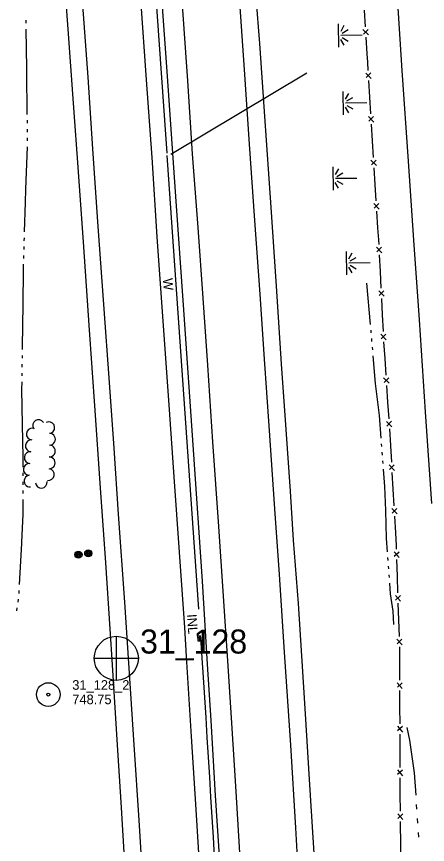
# Model space of a CAD drawing. Extents: x 589250 to 1188077, y 162953 to 363065.
# Drawn here: x 594088 to 594345, y 171341 to 171858 of the extents above; entities that cross this region are included whole.
import ezdxf

# ---------------------------------------------------------------- set-up
doc = ezdxf.new("R2010")
doc.units = 0
for name, color, linetype in [('E_DRN', 7, 'Continuous'), ('E_DRN_Pipe', 7, 'Continuous'), ('E_DRN_SS_UG', 7, 'Continuous'), ('E_DRN_Text', 7, 'Continuous'), ('E_FEN_P', 7, 'Continuous'), ('E_LAND_TreeLine_P', 7, 'Continuous'), ('E_MAP_PassPoints', 7, 'Continuous'), ('E_MAP_PhotoCenter', 7, 'Continuous'), ('E_MISCPROP', 7, 'Continuous'), ('E_RDWY', 7, 'Continuous'), ('E_RDWY_Gravel', 7, 'Continuous'), ('E_WAL', 7, 'Continuous'), ('E_WAL_Text', 7, 'Continuous'), ('E_WTR_FlowLine', 7, 'Continuous'), ('E_WTR_Wetland', 7, 'Continuous')]:
    doc.layers.add(name, color=color, linetype=linetype)

# ---------------------------------------------------------------- blocks, each defined once
blk = doc.blocks.new('POINT_DISPLAY')
blk.add_line((0, 0), (0, 0))

msp = doc.modelspace()

# ---------------------------------------------------------------- linework, layer by layer
at = {"layer": 'E_DRN'}
for p, q in [((594203.35, 171471.5), (594201.36, 171471.35)), ((594201.36, 171471.35), (594201.58, 171468.36)), ((594203.43, 171470.5), (594201.43, 171470.35)), ((594203.5, 171469.51), (594201.51, 171469.36)), ((594201.58, 171468.36), (594203.58, 171468.51)), ((594202.36, 171471.43), (594202.58, 171468.43)), ((594203.58, 171468.51), (594203.35, 171471.5))]:
    msp.add_line(p, q, dxfattribs=at)
at = {"layer": 'E_DRN_Pipe'}
msp.add_line((594182.36, 171772.78), (594158.19, 172120.12), dxfattribs=at)
msp.add_arc((581015.2, 170570.62), 13218.84, 0.44635, 3.902677, dxfattribs=at)
msp.add_arc((581015.2, 170570.62), 13218.84, 0.44635, 3.902677, dxfattribs=at)
at = {"layer": 'E_DRN_SS_UG'}
for p, q in [((594184.8, 171772.25), (594269.72, 171822.98)), ((594202.17, 171488.09), (594182.46, 171771.31))]:
    msp.add_line(p, q, dxfattribs=at)
at = {"layer": 'E_FEN_P'}
for p, q in [((594305.48, 171862.04), (594306.14, 171851.67)), ((594304.79, 171849.98), (594308.16, 171846.56)), ((594307.94, 171850.01), (594305.04, 171847.1)), ((594306.55, 171845.24), (594307.21, 171834.87)), ((594307.21, 171834.87), (594307.55, 171829.62)), ((594307.55, 171829.62), (594307.86, 171824.49)), ((594306.5, 171822.81), (594309.87, 171819.39)), ((594309.66, 171822.83), (594306.74, 171819.93)), ((594308.25, 171818.07), (594308.87, 171807.69)), ((594308.87, 171807.69), (594309.5, 171797.32)), ((594308.15, 171795.63), (594311.51, 171792.21)), ((594311.3, 171795.66), (594308.39, 171792.75)), ((594309.89, 171790.89), (594310.52, 171780.52)), ((594310.52, 171780.52), (594311.15, 171770.14)), ((594309.79, 171768.45), (594313.16, 171765.03)), ((594312.95, 171768.48), (594310.03, 171765.57)), ((594311.54, 171763.72), (594312.21, 171753.34)), ((594312.21, 171753.34), (594312.89, 171742.97)), ((594311.54, 171741.28), (594314.92, 171737.87)), ((594314.69, 171741.32), (594311.79, 171738.4)), ((594313.3, 171736.55), (594313.97, 171726.17)), ((594313.97, 171726.17), (594314.47, 171718.61)), ((594314.47, 171718.61), (594314.61, 171715.8)), ((594313.23, 171714.13), (594316.57, 171710.67)), ((594316.39, 171714.12), (594313.45, 171711.24)), ((594314.93, 171709.37), (594315.46, 171698.99)), ((594315.46, 171698.99), (594315.98, 171688.6)), ((594314.61, 171686.93), (594317.94, 171683.48)), ((594317.77, 171686.93), (594314.82, 171684.05)), ((594316.31, 171682.18), (594316.83, 171671.8)), ((594316.83, 171671.8), (594317.36, 171661.41)), ((594315.98, 171659.74), (594319.31, 171656.28)), ((594319.14, 171659.74), (594316.19, 171656.86)), ((594317.69, 171654.99), (594318.38, 171644.61)), ((594318.38, 171644.61), (594319.06, 171634.24)), ((594317.71, 171632.55), (594321.1, 171629.14)), ((594320.87, 171632.59), (594317.97, 171629.67)), ((594319.48, 171627.82), (594320.17, 171617.45)), ((594320.17, 171617.45), (594320.85, 171607.07)), ((594319.5, 171605.38), (594322.89, 171601.97)), ((594322.66, 171605.42), (594319.76, 171602.5)), ((594321.28, 171600.65), (594321.96, 171590.28)), ((594321.96, 171590.28), (594321.97, 171590.15)), ((594321.97, 171590.15), (594322.55, 171579.9)), ((594321.19, 171578.22), (594324.54, 171574.78)), ((594324.35, 171578.23), (594321.42, 171575.34)), ((594322.92, 171573.47), (594323.51, 171563.1)), ((594323.51, 171563.1), (594324.1, 171552.72)), ((594322.74, 171551.04), (594326.09, 171547.6)), ((594325.9, 171551.05), (594322.97, 171548.15)), ((594324.47, 171546.29), (594325.06, 171535.91)), ((594325.06, 171535.91), (594325.52, 171527.96)), ((594325.52, 171527.96), (594325.59, 171525.53)), ((594324.19, 171523.89), (594327.45, 171520.37)), ((594327.34, 171523.82), (594324.35, 171521)), ((594325.8, 171519.1), (594326.13, 171508.71)), ((594326.13, 171508.71), (594326.46, 171498.32)), ((594325.05, 171496.67), (594328.32, 171493.15)), ((594328.21, 171496.61), (594325.21, 171493.79)), ((594326.66, 171491.89), (594326.99, 171481.5)), ((594326.99, 171481.5), (594327.33, 171471.11)), ((594325.92, 171469.46), (594329.19, 171465.94)), ((594329.08, 171469.4), (594326.08, 171466.57)), ((594327.53, 171464.67), (594327.6, 171462.41)), ((594327.6, 171462.41), (594327.63, 171454.28)), ((594327.63, 171454.28), (594327.66, 171443.88)), ((594326.21, 171442.28), (594329.37, 171438.67)), ((594329.36, 171442.12), (594326.28, 171439.39)), ((594327.68, 171437.45), (594327.71, 171427.05)), ((594327.71, 171427.05), (594327.75, 171416.66)), ((594326.3, 171415.05), (594329.46, 171411.44)), ((594329.45, 171414.9), (594326.37, 171412.16)), ((594327.77, 171410.22), (594327.8, 171399.83)), ((594327.8, 171399.83), (594327.79, 171389.4)), ((594326.33, 171387.8), (594329.49, 171384.16)), ((594329.49, 171387.63), (594326.4, 171384.9)), ((594327.79, 171382.95), (594327.79, 171382.6)), ((594327.79, 171382.6), (594327.88, 171372.52)), ((594327.88, 171372.52), (594327.97, 171362.1)), ((594326.52, 171360.48), (594329.71, 171356.88)), ((594329.68, 171360.34), (594326.61, 171357.58)), ((594328.02, 171355.64), (594328.06, 171350.79)), ((594328.06, 171350.79), (594328.15, 171345.22)), ((594328.15, 171345.22), (594328.31, 171334.79))]:
    msp.add_line(p, q, dxfattribs=at)
at = {"layer": 'E_LAND_TreeLine_P'}
for centre, start, end in [((594102.11, 171602.78), 32.9929, 212.9929), ((594108.42, 171601.47), 297.0868, 117.0868), ((594098.09, 171597.47), 84.9942, 264.9942), ((594108.89, 171594.24), 269.3984, 89.3984), ((594097.45, 171590.13), 84.9942, 264.9942), ((594096.82, 171582.79), 85.3273, 265.3273), ((594108.81, 171586.87), 269.3984, 89.3984), ((594108.74, 171579.5), 269.3984, 89.3984), ((594096.22, 171575.45), 85.3273, 265.3273), ((594108.17, 171572.18), 261.7755, 81.7755), ((594096.7, 171568.11), 94.6073, 274.6073), ((594103.79, 171567.44), 185.2853, 5.2853)]:
    msp.add_arc(centre, 3.68, start, end, dxfattribs=at)
at = {"layer": 'E_MAP_PassPoints'}
for radius in [7.38, 7.38, 0.945, 0.945]:
    msp.add_circle((594108.12, 171434.87), radius, dxfattribs=at)
at = {"layer": 'E_MAP_PhotoCenter'}
for p, q in [((594150.58, 171471.31), (594150.52, 171443.9)), ((594150.58, 171471.31), (594150.52, 171443.9)), ((594136.9, 171457.5), (594164.35, 171457.49)), ((594136.9, 171457.5), (594164.35, 171457.49))]:
    msp.add_line(p, q, dxfattribs=at)
msp.add_circle((594150.63, 171457.51), 13.78, dxfattribs=at)
msp.add_circle((594150.63, 171457.51), 13.78, dxfattribs=at)
at = {"layer": 'E_MISCPROP'}
for centre, radius in [((594126.96, 171522.18), 2.23), ((594133.11, 171523.03), 2.23), ((594133.11, 171523.03), 1.67), ((594133.11, 171523.03), 1.12), ((594126.96, 171522.18), 1.67), ((594126.96, 171522.18), 1.12), ((594126.96, 171522.18), 0.558), ((594133.11, 171523.03), 0.558)]:
    msp.add_circle(centre, radius, dxfattribs=at)
at = {"layer": 'E_RDWY'}
for p, q in [((594326.08, 171871.98), (594329.12, 171824.32)), ((594129.49, 171865.2), (594132.75, 171820.3)), ((594165.82, 171869.1), (594169.37, 171818.5)), ((594191.51, 171868.16), (594195.05, 171818.04)), ((594227.4, 171870.17), (594230.69, 171821.95)), ((594329.12, 171824.32), (594332.99, 171767.73)), ((594132.75, 171820.3), (594135.77, 171775.4)), ((594230.69, 171821.95), (594233.7, 171778.47)), ((594169.37, 171818.5), (594172.91, 171770.03)), ((594195.05, 171818.04), (594198.08, 171772.42)), ((594233.7, 171778.47), (594236.99, 171730.72)), ((594135.77, 171775.4), (594139.07, 171726.93)), ((594198.08, 171772.42), (594201.59, 171726.33)), ((594172.91, 171770.03), (594175.97, 171720.61)), ((594332.99, 171767.73), (594336.42, 171718.58)), ((594236.99, 171730.72), (594240.26, 171684.87)), ((594139.07, 171726.93), (594142.33, 171681.32)), ((594201.59, 171726.33), (594204.61, 171682.38)), ((594175.97, 171720.61), (594179.78, 171667.87)), ((594336.42, 171718.58), (594339.85, 171668.73)), ((594240.26, 171684.87), (594243, 171644.24)), ((594142.33, 171681.32), (594146.4, 171626.68)), ((594204.61, 171682.38), (594207.6, 171640.57)), ((594339.85, 171668.73), (594343.73, 171611.4)), ((594179.78, 171667.87), (594183.32, 171618.7)), ((594243, 171644.24), (594246, 171602.67)), ((594207.6, 171640.57), (594210.66, 171592.58)), ((594146.4, 171626.68), (594149.12, 171588.67)), ((594183.32, 171618.7), (594186.61, 171570.71)), ((594343.73, 171611.4), (594347.6, 171554.06)), ((594246, 171602.67), (594249.56, 171550.88)), ((594210.66, 171592.58), (594214.46, 171539.84)), ((594149.12, 171588.67), (594151.87, 171547.57)), ((594186.61, 171570.71), (594189.89, 171523.67)), ((594249.56, 171550.88), (594252.31, 171509.78)), ((594151.87, 171547.57), (594155.7, 171492.45)), ((594214.46, 171539.84), (594217.47, 171496.36)), ((594189.89, 171523.67), (594193.17, 171476.63)), ((594252.31, 171509.78), (594255.61, 171461.31)), ((594217.47, 171496.36), (594220.22, 171455.98)), ((594155.7, 171492.45), (594158.19, 171454.44)), ((594193.17, 171476.63), (594194.28, 171458.57)), ((594194.28, 171458.57), (594197.46, 171408.69)), ((594255.61, 171461.31), (594259.41, 171403.26)), ((594158.19, 171454.44), (594161.68, 171403.44)), ((594220.22, 171455.98), (594222.33, 171420.25)), ((594222.33, 171420.25), (594225.27, 171374.27)), ((594197.46, 171408.69), (594200.4, 171363.16)), ((594161.68, 171403.44), (594164.63, 171356.57)), ((594259.41, 171403.26), (594262.61, 171351.67)), ((594225.27, 171374.27), (594228.47, 171322.24)), ((594200.4, 171363.16), (594203.61, 171308.2)), ((594164.63, 171356.57), (594167.83, 171304.09)), ((594262.61, 171351.67), (594265.6, 171296.5))]:
    msp.add_line(p, q, dxfattribs=at)
at = {"layer": 'E_RDWY_Gravel'}
for p, q in [((594117.13, 171897), (594120.26, 171850.11)), ((594235.77, 171898.62), (594240.06, 171841.22)), ((594120.26, 171850.11), (594123.64, 171804.03)), ((594240.06, 171841.22), (594243.47, 171792.72)), ((594123.64, 171804.03), (594126.73, 171761.18)), ((594243.47, 171792.72), (594246.9, 171742.05)), ((594126.73, 171761.18), (594130.12, 171714.29)), ((594246.9, 171742.05), (594250.61, 171689.77)), ((594130.12, 171714.29), (594133.53, 171665.52)), ((594250.61, 171689.77), (594253.75, 171641.27)), ((594133.53, 171665.52), (594137.25, 171612.16)), ((594253.75, 171641.27), (594256.55, 171600.3)), ((594137.25, 171612.16), (594140.36, 171566.89)), ((594256.55, 171600.3), (594259.33, 171561.77)), ((594140.36, 171566.89), (594143.78, 171517.03)), ((594259.33, 171561.77), (594261.22, 171531.31)), ((594261.22, 171531.31), (594264.28, 171491.7)), ((594143.78, 171517.03), (594146.59, 171475.8)), ((594264.28, 171491.7), (594266.47, 171459.09)), ((594146.59, 171475.8), (594148.14, 171453.43)), ((594266.47, 171459.09), (594268.5, 171426.2)), ((594148.14, 171453.43), (594150.79, 171410.01)), ((594268.5, 171426.2), (594271.45, 171378.43)), ((594150.79, 171410.01), (594153.72, 171364.48)), ((594271.45, 171378.43), (594274.64, 171327.52)), ((594153.72, 171364.48), (594156.69, 171314.24))]:
    msp.add_line(p, q, dxfattribs=at)
at = {"layer": 'E_WAL'}
for p, q in [((594176.63, 171900.39), (594182.22, 171823.72)), ((594182.22, 171823.72), (594187.52, 171745.75)), ((594187.52, 171745.75), (594192.64, 171674.95)), ((594192.64, 171674.95), (594198.71, 171587.57)), ((594198.71, 171587.57), (594204.35, 171505.69)), ((594204.35, 171505.69), (594207.43, 171453.82)), ((594207.43, 171453.82), (594209.81, 171418.59)), ((594209.81, 171418.59), (594212.49, 171371.94)), ((594212.49, 171371.94), (594215.14, 171330.8))]:
    msp.add_line(p, q, dxfattribs=at)
at = {"layer": 'E_WTR_FlowLine'}
for p, q in [((594093.99, 171855.73), (594094.03, 171853.89)), ((594094.09, 171850.22), (594094.53, 171825.6)), ((594094.53, 171825.6), (594094.55, 171823.62)), ((594094.55, 171823.62), (594094.79, 171797.01)), ((594094.83, 171793.34), (594094.85, 171791.51)), ((594094.88, 171787.84), (594094.9, 171786)), ((594094.93, 171782.33), (594094.95, 171780.5)), ((594094.86, 171776.83), (594093.95, 171750.24)), ((594093.95, 171750.24), (594093.66, 171742.02)), ((594093.66, 171742.02), (594093.1, 171723.64)), ((594092.98, 171719.97), (594092.93, 171718.14)), ((594092.81, 171714.47), (594092.76, 171712.64)), ((594092.64, 171708.97), (594092.59, 171707.14)), ((594092.4, 171701.21), (594092.17, 171676.86)), ((594092.47, 171703.47), (594092.4, 171701.21)), ((594307.07, 171691.64), (594309.3, 171665.91)), ((594092.17, 171676.86), (594092.07, 171666.61)), ((594092.07, 171666.61), (594091.82, 171650.26)), ((594309.6, 171662.36), (594309.76, 171660.59)), ((594310.06, 171657.04), (594310.22, 171655.27)), ((594310.53, 171651.72), (594310.68, 171649.95)), ((594091.77, 171646.59), (594091.74, 171644.75)), ((594310.99, 171646.4), (594312.48, 171629.1)), ((594091.69, 171641.08), (594091.66, 171639.25)), ((594091.61, 171635.58), (594091.58, 171633.74)), ((594091.53, 171630.07), (594091.46, 171625.47)), ((594312.48, 171629.1), (594313.49, 171620.7)), ((594091.46, 171625.47), (594091.83, 171603.47)), ((594313.49, 171620.7), (594314.9, 171609)), ((594314.9, 171609), (594315.97, 171595.01)), ((594091.83, 171603.47), (594092.17, 171583.04)), ((594316.24, 171591.45), (594316.38, 171589.68)), ((594316.65, 171586.13), (594316.78, 171584.35)), ((594092.17, 171583.04), (594092.17, 171576.86)), ((594317.06, 171580.8), (594317.19, 171579.03)), ((594092.17, 171573.19), (594092.17, 171571.36)), ((594317.46, 171575.47), (594318.28, 171564.7)), ((594092.17, 171567.69), (594092.17, 171565.85)), ((594092.17, 171562.18), (594092.17, 171560.35)), ((594318.28, 171564.7), (594318.77, 171549.69)), ((594092.17, 171556.68), (594092.17, 171547.46)), ((594092.17, 171547.46), (594091.4, 171530.09)), ((594318.77, 171549.69), (594319.32, 171532.3)), ((594091.36, 171529.17), (594090.01, 171503.52)), ((594091.4, 171530.09), (594091.36, 171529.17)), ((594319.32, 171532.3), (594319.94, 171523.9)), ((594320.21, 171520.35), (594320.34, 171518.57)), ((594320.6, 171515.02), (594320.73, 171513.25)), ((594320.99, 171509.7), (594321.12, 171507.92)), ((594321.38, 171504.37), (594321.88, 171497.67)), ((594089.81, 171499.86), (594089.72, 171498.02)), ((594089.26, 171494.38), (594089.02, 171492.56)), ((594321.88, 171497.67), (594323.46, 171486.89)), ((594088.52, 171488.93), (594088.28, 171487.11)), ((594323.46, 171486.89), (594323.91, 171478.69)), ((594333.98, 171406.31), (594332.46, 171414.28)), ((594337.05, 171385.93), (594333.98, 171406.31)), ((594337.94, 171372.18), (594337.05, 171385.93)), ((594338.52, 171363.4), (594338.33, 171366.33)), ((594339.09, 171354.63), (594338.9, 171357.55)), ((594339.66, 171345.85), (594339.47, 171348.78))]:
    msp.add_line(p, q, dxfattribs=at)
at = {"layer": 'E_WTR_Wetland'}
for p, q in [((594289.34, 171853.61), (594289.48, 171839.05)), ((594292.87, 171852.39), (594290.85, 171848.75)), ((594291.78, 171847.68), (594295.55, 171849.88)), ((594304.24, 171846.44), (594291.03, 171846.32)), ((594291.8, 171844.92), (594295.61, 171842.79)), ((594292.98, 171840.22), (594290.9, 171843.82)), ((594292.25, 171811.32), (594292.39, 171796.76)), ((594295.79, 171810.11), (594293.76, 171806.46)), ((594307.15, 171804.15), (594293.95, 171804.03)), ((594294.69, 171805.39), (594298.46, 171807.59)), ((594295.9, 171797.93), (594293.81, 171801.54)), ((594294.72, 171802.63), (594298.52, 171800.5)), ((594285.95, 171764.24), (594286.09, 171749.68)), ((594289.48, 171763.03), (594287.46, 171759.38)), ((594300.85, 171757.07), (594287.64, 171756.95)), ((594288.39, 171758.31), (594292.16, 171760.51)), ((594289.59, 171750.85), (594287.51, 171754.46)), ((594288.41, 171755.55), (594292.22, 171753.42)), ((594294.3, 171711.49), (594294.43, 171696.93)), ((594297.83, 171710.28), (594295.8, 171706.63)), ((594296.73, 171705.56), (594300.5, 171707.76)), ((594297.94, 171698.1), (594295.85, 171701.71)), ((594309.19, 171704.32), (594295.99, 171704.2)), ((594296.76, 171702.8), (594300.56, 171700.67))]:
    msp.add_line(p, q, dxfattribs=at)

# ---------------------------------------------------------------- block references
at = {"layer": 'E_WTR_Wetland', "rotation": 89.47830104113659}
for p in [(594289.41, 171846.77), (594289.41, 171846.28), (594289.41, 171846.22), (594291.03, 171846.32), (594292.29, 171846.33), (594292.32, 171804.48), (594292.32, 171803.99), (594292.32, 171803.93), (594293.95, 171804.03), (594295.2, 171804.04), (594286.02, 171757.4), (594286.02, 171756.91), (594286.02, 171756.85), (594287.64, 171756.95), (594288.9, 171756.96), (594294.36, 171704.65), (594294.36, 171704.16), (594294.36, 171704.1), (594295.99, 171704.2), (594297.25, 171704.21)]:
    msp.add_blockref('POINT_DISPLAY', p, dxfattribs=at)

# ---------------------------------------------------------------- texts
at = {"layer": 'E_DRN_Text'}
msp.add_text('INL', height=6, rotation=274.2826, dxfattribs=at).set_placement((594194.72, 171484.88))
at = {"layer": 'E_MAP_PassPoints'}
for s, p in [('31_128_2', (594123.12, 171437.86)), ('31_128_2', (594123.12, 171437.86)), ('748.75', (594123.12, 171428.86)), ('748.75', (594123.12, 171428.86))]:
    msp.add_text(s, height=6, dxfattribs=at).set_placement(p)
at = {"layer": 'E_MAP_PhotoCenter'}
msp.add_text('31_128', height=15, dxfattribs=at).set_placement((594165.49, 171460.48))
msp.add_text('31_128', height=15, dxfattribs=at).set_placement((594165.49, 171460.48))
at = {"layer": 'E_WAL_Text'}
msp.add_text('W', height=6, rotation=273.8882, dxfattribs=at).set_placement((594179.76, 171694.56))

doc.saveas('drawing.dxf')
